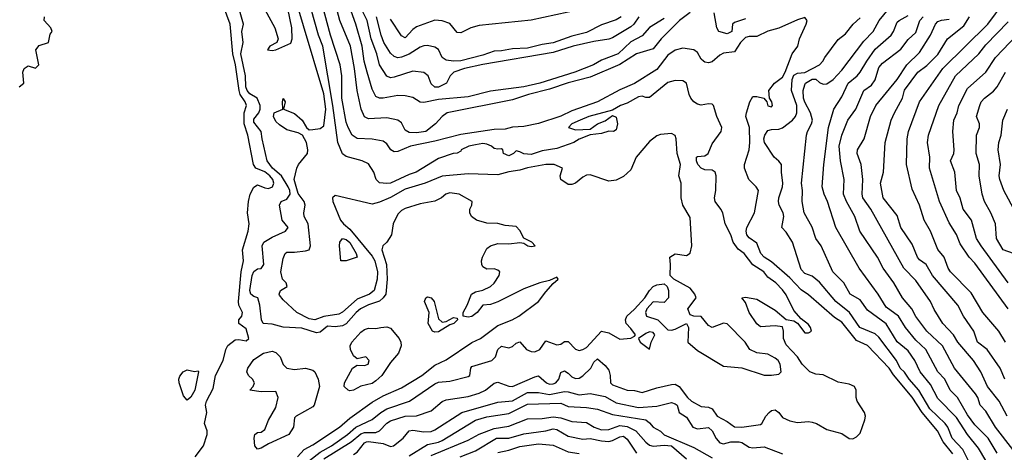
# Model space of a CAD drawing. Header units: metres. Extents: x -46681 to -43747, y -240911 to -237677.
# Tile 811 of 1056: x -44951 to -44818, y -239273 to -239215. Entities that reach past the tile are written whole.
import ezdxf

# ---------------------------------------------------------------- set-up
doc = ezdxf.new("R2010")
doc.units = ezdxf.units.M
doc.layers.add('CONTOUR_INDEX', color=1, linetype='Continuous')
doc.layers.add('CONTOUR_INTER', color=3, linetype='Continuous')

msp = doc.modelspace()

# ---------------------------------------------------------------- linework, layer by layer
at = {"layer": 'CONTOUR_INDEX'}
for points, elevation in [([(-44817.97, -239258.52), (-44818.86, -239257.02), (-44821.02, -239254.52), (-44822.6, -239251.87), (-44825.38, -239249.02), (-44825.72, -239248.52), (-44826.24, -239247.02), (-44827.1, -239246), (-44828.1, -239243.52), (-44828.97, -239242.02), (-44829.57, -239240.02), (-44830.6, -239237.84), (-44831.34, -239234.52), (-44831.24, -239231.02), (-44831.09, -239230.02), (-44829.6, -239226.04), (-44826.43, -239221.52), (-44820.37, -239215.52), (-44815.92, -239209.52)], 75), ([(-44918.1, -239213.53), (-44916.76, -239216.02), (-44916.29, -239217.52), (-44916.48, -239218.02), (-44917.4, -239218.52), (-44917.72, -239219.02), (-44917.1, -239219.11), (-44916.62, -239219.02), (-44914.6, -239218.11), (-44914.41, -239217.52), (-44914.45, -239216.02), (-44915.59, -239210.52)], 65), ([(-44913.68, -239274.02), (-44912.76, -239273.02), (-44911.6, -239272.42), (-44907.98, -239270.02), (-44906.6, -239268.8), (-44903.6, -239266.62), (-44902.1, -239265.76), (-44899.6, -239264.72), (-44896.86, -239263.02), (-44895.1, -239261.65), (-44893.6, -239260.93), (-44890.1, -239258.58), (-44888.92, -239258.02), (-44886.6, -239256.29), (-44884.65, -239255.52), (-44883.74, -239255.02), (-44881.1, -239253.04), (-44880.1, -239251.7), (-44879.1, -239250.58), (-44878.42, -239250.02), (-44878.6, -239249.72), (-44879.6, -239250.19), (-44880.91, -239250.52), (-44883.1, -239251.33), (-44886.6, -239253.07), (-44887.6, -239253.44), (-44888.6, -239253.52), (-44889.4, -239254.52), (-44890.1, -239255.06), (-44890.6, -239255.14), (-44891.26, -239255.02), (-44891.29, -239254.52), (-44890.72, -239253.52), (-44890.16, -239252.02), (-44889.6, -239251.73), (-44888.6, -239251.51), (-44887.6, -239251.02), (-44887.1, -239250.53), (-44886.41, -239249.52), (-44886.34, -239249.02), (-44886.6, -239248.77), (-44887.1, -239248.61), (-44888.1, -239248.64), (-44888.6, -239248.35), (-44888.76, -239248.02), (-44888.8, -239247.52), (-44888.67, -239247.02), (-44888.1, -239245.86), (-44887.59, -239245.52), (-44886.6, -239245.18), (-44885.1, -239245.25), (-44883.6, -239245.04), (-44883.1, -239245.15), (-44882.56, -239245.52), (-44882.1, -239245.61), (-44881.56, -239245.52), (-44882, -239245.02), (-44883.1, -239244.45), (-44883.6, -239243.41), (-44884.1, -239242.89), (-44885.6, -239242.73), (-44886.6, -239242.46), (-44888.1, -239242.42), (-44889.48, -239242.02), (-44890.16, -239241.52), (-44890.4, -239241.02), (-44890.39, -239240.52), (-44890.12, -239240.02), (-44890.07, -239239.52), (-44891.84, -239238.52), (-44893.1, -239238.35), (-44893.62, -239238.52), (-44894.22, -239239.02), (-44895.1, -239239.44), (-44897.1, -239239.8), (-44899.1, -239240.46), (-44899.6, -239240.73), (-44900.1, -239241.24), (-44900.74, -239242.52), (-44900.96, -239244.02), (-44901.6, -239245), (-44902.16, -239245.52), (-44902.28, -239246.02), (-44901.64, -239248.02), (-44901.54, -239250.02), (-44901.75, -239252.02), (-44902.1, -239252.54), (-44902.6, -239252.97), (-44904.1, -239253.47), (-44905.14, -239254.02), (-44905.75, -239254.52), (-44907.1, -239256.03), (-44907.6, -239256.31), (-44908.6, -239256.46), (-44909.6, -239256.38), (-44910.6, -239257.17), (-44911.1, -239257.26), (-44913.1, -239256.64), (-44915.6, -239256.49), (-44917.1, -239256.09), (-44918.3, -239256.02), (-44918.55, -239255.52), (-44918.76, -239253.52), (-44919.06, -239252.52), (-44919.6, -239252.35), (-44920, -239252.02), (-44920.1, -239251.52), (-44919.81, -239249.52), (-44919.6, -239248.97), (-44919.1, -239248.63), (-44918.6, -239248.58), (-44918.23, -239248.02), (-44918.45, -239245.52), (-44918.23, -239245.02), (-44917.1, -239244.31), (-44915.28, -239243.52), (-44914.94, -239243.02), (-44915.74, -239242.02), (-44916.12, -239240.02), (-44915.87, -239239.52), (-44915.1, -239239.2), (-44914.67, -239238.52), (-44914.71, -239238.02), (-44914.94, -239237.52), (-44915.84, -239236.02), (-44917.07, -239235.02), (-44917.77, -239234.02), (-44918.47, -239231.02), (-44918.59, -239230.02), (-44919.6, -239228.8), (-44919.6, -239228.38), (-44918.92, -239227.52), (-44918.73, -239227.02), (-44918.72, -239226.52), (-44919.13, -239225.52), (-44920.1, -239224.93), (-44920.5, -239224.52), (-44920.64, -239224.02), (-44920.69, -239222.52), (-44921.32, -239219.52), (-44921.02, -239218.02), (-44921.2, -239216.52), (-44920.98, -239215.52), (-44921.82, -239212.52)], 65), ([(-44864.1, -239214.76), (-44866.1, -239215.96), (-44867.1, -239217.12), (-44868.6, -239217.93), (-44870.34, -239219.52), (-44872.6, -239220.4), (-44873.67, -239221.02), (-44876.17, -239222.02), (-44880.91, -239223.52), (-44883.07, -239224.02), (-44887.6, -239224.61), (-44890.6, -239225.35), (-44894.6, -239225.7), (-44896.6, -239226.12), (-44897.1, -239226.09), (-44898.1, -239225.43), (-44899.1, -239225.21), (-44900.1, -239225.19), (-44902.1, -239225.54), (-44902.6, -239225.53), (-44903.1, -239225.31), (-44903.6, -239224.33), (-44904.25, -239222.02), (-44904.65, -239220.52), (-44904.92, -239218.52), (-44905.78, -239215.52), (-44906.89, -239212.52)], 70), ([(-44820.6, -239274.52), (-44821.6, -239272.84), (-44823.09, -239271.02), (-44824.6, -239268.72), (-44827.1, -239266.14), (-44828.1, -239264.25), (-44829.48, -239262.52), (-44830.24, -239261.02), (-44831.1, -239259.69), (-44832.6, -239258.5), (-44834.1, -239256.05), (-44836.6, -239254.2), (-44837.6, -239252.81), (-44838.95, -239252.02), (-44839.82, -239250.52), (-44841.29, -239249.02), (-44842.88, -239245.52), (-44843.62, -239244.52), (-44844.1, -239242.97), (-44845.2, -239241.02), (-44845.46, -239239.52), (-44845.4, -239238.02), (-44845.55, -239237.02), (-44844.85, -239230.52), (-44844.75, -239230.02), (-44844.17, -239229.02), (-44844.07, -239228.52), (-44844.33, -239227.52), (-44845.1, -239226.09), (-44845.27, -239225.52), (-44845.31, -239224.52), (-44845.1, -239223.72), (-44844.98, -239223.52), (-44844.1, -239222.96), (-44843.6, -239222.95), (-44843.1, -239223.41), (-44842.6, -239223.65), (-44842.1, -239223.59), (-44841.27, -239223.02), (-44840.1, -239221.76), (-44837.1, -239217.82), (-44835.85, -239216.52), (-44835.04, -239215.02), (-44833.77, -239213.52)], 70), ([(-44896.35, -239252.52), (-44896.1, -239252.38), (-44895.6, -239252.51), (-44895.22, -239253.02), (-44894.6, -239255.38), (-44894.1, -239255.83), (-44893.6, -239255.71), (-44892.6, -239255.19), (-44892.1, -239255.28), (-44892.06, -239255.52), (-44892.56, -239256.02), (-44893.1, -239256.2), (-44894.6, -239257.11), (-44895.1, -239257.19), (-44895.42, -239257.02), (-44896.01, -239256.02), (-44895.9, -239254.52), (-44896.49, -239253.02), (-44896.35, -239252.52)], 65), ([(-44902.43, -239256.52), (-44901.6, -239256.43), (-44901.1, -239256.65), (-44899.94, -239258.02), (-44899.7, -239258.52), (-44899.66, -239259.02), (-44900.04, -239260.02), (-44901.1, -239261.26), (-44902.29, -239263.02), (-44903.1, -239263.77), (-44903.6, -239264.09), (-44905.1, -239264.47), (-44906.1, -239265.02), (-44906.6, -239265.1), (-44906.83, -239265.02), (-44907.35, -239264.52), (-44907.33, -239264.02), (-44906.25, -239262.02), (-44905.6, -239261.65), (-44904.6, -239261.66), (-44904.12, -239261.52), (-44904.01, -239261.02), (-44904.45, -239260.52), (-44905.6, -239260.76), (-44906.1, -239260.37), (-44906.5, -239259.52), (-44906.55, -239259.02), (-44906.31, -239258.52), (-44905.1, -239257.19), (-44904.6, -239256.82), (-44904.1, -239256.65), (-44903.1, -239256.68), (-44902.43, -239256.52)], 65), ([(-44918.26, -239260.02), (-44917.1, -239259.76), (-44916.6, -239259.92), (-44916.03, -239260.52), (-44915.6, -239261.53), (-44915.1, -239262.05), (-44914.1, -239262.23), (-44912.6, -239262.04), (-44911.6, -239262.3), (-44911.34, -239262.52), (-44910.88, -239263.52), (-44910.71, -239264.52), (-44911.41, -239267.02), (-44911.6, -239267.26), (-44913.85, -239268.52), (-44914.1, -239268.77), (-44914.24, -239270.02), (-44914.84, -239271.02), (-44917.6, -239272.27), (-44918.6, -239272.86), (-44919.1, -239273), (-44919.46, -239272.52), (-44919.55, -239271.52), (-44919.44, -239271.02), (-44919.1, -239270.74), (-44918.6, -239270.67), (-44918.1, -239270.33), (-44917.6, -239269.06), (-44916.6, -239267.36), (-44916.28, -239266.02), (-44916.6, -239265.21), (-44918.6, -239265.26), (-44920.1, -239265.02), (-44919.65, -239264.52), (-44919.49, -239264.02), (-44919.76, -239263.52), (-44920.31, -239263.02), (-44920.51, -239262.52), (-44920.37, -239262.02), (-44919.6, -239260.85), (-44918.26, -239260.02)], 65), ([(-44895.6, -239273.86), (-44890.6, -239271.79), (-44889.1, -239270.97), (-44887.1, -239270.21), (-44885.1, -239269.87), (-44882.6, -239268.91), (-44880.6, -239268.84), (-44879.1, -239268.62), (-44878.1, -239268.77), (-44876.6, -239269.26), (-44874.6, -239269.4), (-44873.56, -239270.02), (-44872.6, -239270.37), (-44871.6, -239270.33), (-44870.1, -239269.81), (-44869.1, -239269.93), (-44867.94, -239270.52), (-44866.6, -239272.06), (-44866.1, -239272.45), (-44865.6, -239272.57), (-44864.1, -239272.45), (-44863.1, -239272.52), (-44861.1, -239274.28)], 70)]:
    msp.add_lwpolyline(points, dxfattribs=dict(at, elevation=elevation))
at = {"layer": 'CONTOUR_INTER'}
for points, elevation in [([(-44912.05, -239274.52), (-44910.6, -239273.38), (-44909.1, -239272.52), (-44906.93, -239271.02), (-44905.8, -239270.02), (-44903.6, -239268.98), (-44902.42, -239268.02), (-44901.6, -239267.55), (-44898.54, -239266.52), (-44895.1, -239264.15), (-44894.6, -239263.95), (-44893.1, -239263.78), (-44890.6, -239263.18), (-44890.4, -239263.02), (-44890.26, -239262.02), (-44890.1, -239261.81), (-44887.42, -239261.02), (-44886.93, -239260.52), (-44886.6, -239259.5), (-44886.1, -239259.07), (-44885.1, -239259.27), (-44884.6, -239259.13), (-44884.1, -239258.66), (-44883.6, -239258.46), (-44882.72, -239259.52), (-44882.1, -239259.79), (-44881.6, -239259.83), (-44880.9, -239259.52), (-44880.1, -239258.36), (-44878.6, -239258.9), (-44878.1, -239258.79), (-44877.6, -239258.45), (-44877.1, -239258.43), (-44876.1, -239259.49), (-44875.6, -239259.65), (-44875.1, -239259.53), (-44874.6, -239259.23), (-44872.6, -239257.04), (-44871.6, -239257.28), (-44870.1, -239258.12), (-44868.6, -239257.97), (-44868.1, -239257.69), (-44868, -239257.52), (-44868.6, -239256.68), (-44869.26, -239256.02), (-44869.33, -239255.52), (-44869.17, -239255.02), (-44868.1, -239254.07), (-44866.72, -239252.52), (-44866.08, -239251.52), (-44865.59, -239251.02), (-44865.1, -239250.75), (-44864.1, -239250.63), (-44863.7, -239251.02), (-44863.52, -239251.52), (-44863.54, -239252.52), (-44864.1, -239253.14), (-44865.6, -239253.07), (-44866.43, -239254.02), (-44866.65, -239254.52), (-44866.51, -239255.02), (-44864.97, -239255.52), (-44863.6, -239256.87), (-44863.1, -239256.91), (-44862.6, -239256.75), (-44861.1, -239255.99), (-44860.82, -239256.52), (-44860.91, -239258.52), (-44859.6, -239259.64), (-44856.1, -239261.77), (-44853.6, -239261.98), (-44850.6, -239262.97), (-44849.6, -239263), (-44848.6, -239262.85), (-44848.27, -239262.52), (-44848.42, -239261.52), (-44848.7, -239261.02), (-44849.1, -239260.68), (-44850.1, -239260.14), (-44851.6, -239259.97), (-44852.51, -239259.52), (-44853.17, -239258.52), (-44855.6, -239256.05), (-44856.1, -239255.96), (-44857.6, -239256.55), (-44858.1, -239256.27), (-44859.1, -239255.06), (-44860.1, -239255.01), (-44860.6, -239254.81), (-44860.89, -239254.02), (-44859.8, -239252.52), (-44859.95, -239252.02), (-44860.6, -239251.24), (-44862.78, -239250.02), (-44863.29, -239249.52), (-44863.23, -239248.02), (-44863.36, -239247.02), (-44862.6, -239246.59), (-44861.1, -239246.81), (-44860.6, -239246.48), (-44860.37, -239245.52), (-44860.6, -239241.69), (-44861.59, -239240.02), (-44861.82, -239239.02), (-44861.8, -239237.02), (-44862.12, -239236.02), (-44861.9, -239234.52), (-44862.34, -239233.02), (-44862.47, -239231.02), (-44862.6, -239230.58), (-44863.1, -239230.29), (-44864.6, -239230.43), (-44865.1, -239230.64), (-44866.1, -239231.38), (-44867.9, -239233.52), (-44868.6, -239235.23), (-44869.6, -239236.14), (-44870.6, -239236.64), (-44871.6, -239236.74), (-44874.1, -239235.91), (-44874.6, -239235.96), (-44875.1, -239236.2), (-44876.1, -239237.02), (-44876.6, -239237.19), (-44877.1, -239237.2), (-44878.09, -239236.52), (-44878.19, -239236.02), (-44877.84, -239235.02), (-44879, -239234.52), (-44880.1, -239234.49), (-44882.6, -239234.97), (-44883.6, -239235.29), (-44885.1, -239235.48), (-44886.6, -239235.91), (-44890.6, -239235.75), (-44894.1, -239236.1), (-44896.42, -239237.02), (-44899.1, -239237.83), (-44901.1, -239238.97), (-44902.6, -239239.6), (-44903.6, -239239.88), (-44908.6, -239238.7), (-44908.94, -239239.02), (-44908.9, -239239.52), (-44907.87, -239242.02), (-44907.46, -239242.52), (-44906.6, -239243.23), (-44903.6, -239246.91), (-44903.23, -239247.52), (-44902.85, -239249.02), (-44902.91, -239250.02), (-44903.3, -239251.52), (-44903.94, -239252.02), (-44905.6, -239252.71), (-44907.6, -239254.49), (-44908.1, -239254.75), (-44910.1, -239255.05), (-44911.35, -239255.52), (-44912.1, -239255.39), (-44913.76, -239254.52), (-44915.6, -239252.8), (-44916.1, -239252.16), (-44916.15, -239252.02), (-44915.96, -239251.52), (-44915.07, -239251.02), (-44915.2, -239250.52), (-44915.7, -239250.02), (-44915.95, -239249.02), (-44915.6, -239247.23), (-44915.34, -239246.52), (-44915.1, -239246.35), (-44914.1, -239246.37), (-44912.6, -239246.17), (-44912.1, -239246.02), (-44911.94, -239245.52), (-44912.24, -239242.52), (-44912.76, -239241.52), (-44912.84, -239241.02), (-44912.66, -239240.02), (-44912.77, -239239.52), (-44913.6, -239238.41), (-44914.13, -239236.52), (-44913.78, -239235.02), (-44913.53, -239234.52), (-44912.33, -239233.02), (-44912.27, -239232.52), (-44912.44, -239231.52), (-44912.98, -239230.52), (-44913.6, -239230.22), (-44915.1, -239229.8), (-44916.1, -239229.16), (-44916.6, -239228.69), (-44916.9, -239228.02), (-44916.84, -239227.52), (-44915.66, -239227.02), (-44915.7, -239226.02), (-44915.6, -239225.57), (-44915.35, -239226.02), (-44915.55, -239227.02), (-44914.1, -239227.59), (-44913.06, -239228.52), (-44912.44, -239229.52), (-44912.1, -239229.81), (-44911.6, -239229.78), (-44910.6, -239229.64), (-44910.1, -239229.28), (-44909.86, -239227.02), (-44910.1, -239224.95), (-44915.63, -239206.52)], 66), ([(-44927.53, -239274.02), (-44926.4, -239272.52), (-44925.88, -239271.02), (-44925.91, -239270.52), (-44926.23, -239269.52), (-44925.95, -239268.02), (-44926.11, -239267.02), (-44926, -239266.52), (-44925.1, -239264.78), (-44924.77, -239263.02), (-44923.72, -239261.02), (-44923.36, -239259.52), (-44923.1, -239258.97), (-44922.1, -239258.23), (-44921.6, -239258.15), (-44920.6, -239258.35), (-44920.25, -239258.02), (-44920.6, -239256.72), (-44921.6, -239256.02), (-44921.6, -239255.52), (-44921.2, -239255.02), (-44921.12, -239254.52), (-44921.59, -239253.52), (-44921.65, -239253.02), (-44921.31, -239249.02), (-44921, -239247.52), (-44921.1, -239246.02), (-44920.36, -239243.52), (-44920.22, -239242.52), (-44920.45, -239241.02), (-44920.32, -239239.52), (-44920.06, -239238.52), (-44919.6, -239237.56), (-44919.1, -239237.25), (-44918.1, -239237.68), (-44917.6, -239237.74), (-44917.04, -239237.52), (-44916.86, -239237.02), (-44917, -239236.52), (-44917.42, -239236.02), (-44918.1, -239235.48), (-44919.29, -239235.02), (-44919.64, -239234.52), (-44920.39, -239230.52), (-44920.9, -239229.02), (-44920.91, -239227.52), (-44920.59, -239226.52), (-44920.75, -239226.02), (-44921.43, -239225.02), (-44921.55, -239224.52), (-44922.08, -239221.02), (-44922.44, -239219.52), (-44922.76, -239215.52), (-44924.6, -239210.62)], 64), ([(-44910.1, -239274.3), (-44906.42, -239272.02), (-44905.1, -239270.93), (-44904.6, -239270.75), (-44903.1, -239270.73), (-44902.6, -239270.49), (-44901.6, -239269.48), (-44901.1, -239269.18), (-44899.1, -239268.54), (-44897.6, -239268.49), (-44895.6, -239267.81), (-44894.1, -239266.53), (-44893.6, -239266.32), (-44890.6, -239265.87), (-44889.1, -239265.42), (-44888.25, -239265.02), (-44887.1, -239264.05), (-44886.6, -239263.95), (-44885.1, -239264.48), (-44884.6, -239264.52), (-44881.6, -239263.2), (-44881.1, -239263.09), (-44880, -239264.02), (-44879.6, -239264.21), (-44879.1, -239264.16), (-44878.75, -239264.02), (-44878.35, -239263.52), (-44878.1, -239262.62), (-44877.6, -239262.41), (-44877.1, -239262.7), (-44876.6, -239263.2), (-44876.1, -239263.43), (-44875.6, -239263.39), (-44875.1, -239263.09), (-44874.03, -239262.02), (-44873.6, -239261.23), (-44873.1, -239260.77), (-44872.1, -239261.68), (-44871.6, -239262.32), (-44871.39, -239263.02), (-44871.35, -239264.02), (-44871.1, -239264.28), (-44869.1, -239265.01), (-44868.1, -239265.05), (-44867.1, -239265.31), (-44865.1, -239264.68), (-44863.1, -239264.23), (-44862.6, -239264.22), (-44862.1, -239264.5), (-44860.96, -239266.02), (-44860.42, -239266.52), (-44859.1, -239267.22), (-44858.1, -239267.29), (-44857.61, -239267.52), (-44856.94, -239268.52), (-44855.6, -239269.24), (-44854.6, -239269.95), (-44853.6, -239270), (-44851.1, -239269.65), (-44850.9, -239269.52), (-44850.35, -239268.52), (-44849.93, -239268.02), (-44849.6, -239267.76), (-44849.1, -239267.69), (-44848.6, -239268.02), (-44848.1, -239268.69), (-44847.1, -239269.16), (-44846.1, -239269.4), (-44844.6, -239269.23), (-44844.1, -239269.32), (-44843.51, -239269.52), (-44842.1, -239270.34), (-44840.1, -239270.87), (-44839.1, -239271.57), (-44838.6, -239271.6), (-44838.1, -239271.34), (-44837.6, -239270.83), (-44836.97, -239269.02), (-44836.91, -239268.52), (-44837.02, -239268.02), (-44838, -239266.52), (-44838.17, -239266.02), (-44838.17, -239265.02), (-44838.39, -239264.52), (-44839.1, -239264.19), (-44840.6, -239263.91), (-44842.6, -239262.96), (-44843.6, -239262.85), (-44844.4, -239262.52), (-44845.45, -239261.52), (-44846.1, -239260.5), (-44847.6, -239258.89), (-44847.97, -239258.02), (-44847.96, -239257.02), (-44848.1, -239256.45), (-44849.1, -239256.31), (-44851.1, -239256.46), (-44851.6, -239256.03), (-44852.63, -239254.52), (-44853.1, -239253.14), (-44853.6, -239252.51), (-44853.1, -239252.42), (-44851.6, -239252.71), (-44849.1, -239254.21), (-44847.6, -239255.46), (-44846.6, -239255.65), (-44846.1, -239255.94), (-44845.1, -239257.27), (-44844.6, -239257.24), (-44844.2, -239257.02), (-44844.34, -239256.52), (-44844.6, -239256.15), (-44845.6, -239255.38), (-44846.6, -239254.25), (-44847.6, -239252.13), (-44848.1, -239251.43), (-44849.02, -239250.52), (-44850.1, -239249.72), (-44850.65, -239249.02), (-44852.1, -239248.06), (-44853.29, -239246.52), (-44854.1, -239245.94), (-44854.8, -239245.02), (-44855.08, -239244.02), (-44855.88, -239242.52), (-44856.18, -239241.02), (-44856.43, -239240.52), (-44857.23, -239239.52), (-44857.29, -239239.02), (-44857.13, -239238.02), (-44857.08, -239236.02), (-44857.2, -239235.52), (-44857.6, -239235.26), (-44858.6, -239235.24), (-44859.1, -239234.99), (-44859.57, -239234.52), (-44859.74, -239234.02), (-44859.73, -239233.52), (-44859.6, -239233.4), (-44858.6, -239233.32), (-44858.16, -239233.02), (-44857.6, -239231.72), (-44856.38, -239230.02), (-44856.32, -239229.52), (-44857.01, -239228.02), (-44857.43, -239226.52), (-44857.6, -239226.35), (-44858.1, -239226.31), (-44859.1, -239226.48), (-44859.6, -239226.34), (-44860.1, -239226.02), (-44860.52, -239225.52), (-44860.75, -239225.02), (-44861.07, -239223.52), (-44861.6, -239223.19), (-44862.6, -239223.14), (-44863.6, -239223.42), (-44866.1, -239225.43), (-44866.6, -239225.46), (-44867.1, -239225.27), (-44867.6, -239225.35), (-44869.1, -239226.21), (-44870.01, -239226.52), (-44871.1, -239227.15), (-44874.29, -239228.02), (-44875.45, -239228.52), (-44876.57, -239229.02), (-44877.02, -239229.52), (-44876.1, -239229.8), (-44874.1, -239229.71), (-44873.1, -239228.99), (-44872.1, -239228.61), (-44871.1, -239227.86), (-44870.6, -239228.1), (-44870.4, -239229.02), (-44870.6, -239229.8), (-44870.98, -239230.02), (-44871.6, -239230.01), (-44872.6, -239230.29), (-44874.1, -239230.48), (-44875.6, -239231.08), (-44876.34, -239231.52), (-44878.6, -239232.36), (-44880.6, -239232.65), (-44882.1, -239233.15), (-44883.1, -239233.08), (-44883.6, -239232.78), (-44884.1, -239232.65), (-44884.46, -239233.02), (-44885.1, -239233.34), (-44885.83, -239233.02), (-44885.92, -239232.52), (-44886.1, -239232.37), (-44886.6, -239232.43), (-44887.1, -239232.33), (-44887.43, -239232.02), (-44888.1, -239231.76), (-44888.6, -239231.68), (-44889.6, -239231.83), (-44890.53, -239232.02), (-44891.56, -239232.52), (-44891.6, -239232.68), (-44892.1, -239232.97), (-44892.63, -239233.02), (-44894.6, -239233.68), (-44897.63, -239235.52), (-44898.6, -239235.85), (-44901.1, -239237.03), (-44901.6, -239237.08), (-44902.6, -239236.96), (-44903.04, -239236.52), (-44903.35, -239235.52), (-44904.1, -239234.43), (-44904.95, -239234.02), (-44907.1, -239233.44), (-44907.6, -239233.08), (-44908.23, -239231.52), (-44908.89, -239226.52), (-44910.26, -239218.52), (-44910.82, -239217.02), (-44911.81, -239213.52)], 67), ([(-44825.1, -239273.64), (-44826.39, -239272.02), (-44827.15, -239270.52), (-44829.24, -239268.02), (-44830.6, -239265.97), (-44833.1, -239262.96), (-44833.69, -239262.02), (-44836.6, -239258.97), (-44838.1, -239258.32), (-44840.1, -239255.84), (-44841.1, -239255.18), (-44844.6, -239252.12), (-44845.6, -239251.45), (-44847.1, -239249.84), (-44849.6, -239247.67), (-44850.6, -239247.02), (-44851.03, -239246.52), (-44851.6, -239245.14), (-44852.6, -239244.42), (-44852.91, -239244.02), (-44853.04, -239243.52), (-44852.94, -239243.02), (-44851.9, -239241.02), (-44851.37, -239238.02), (-44851.69, -239237.52), (-44852.67, -239236.52), (-44853.27, -239235.02), (-44853.26, -239234.52), (-44852.63, -239232.52), (-44852.54, -239231.52), (-44852.58, -239229.52), (-44853.07, -239228.02), (-44852.96, -239227.52), (-44852.54, -239226.02), (-44852.1, -239225.32), (-44851.6, -239225.29), (-44850.62, -239225.52), (-44850.21, -239226.02), (-44850.1, -239226.58), (-44849.6, -239226.69), (-44849.48, -239226.52), (-44849.54, -239226.02), (-44849.89, -239225.52), (-44849.94, -239224.52), (-44849.19, -239223.52), (-44848.1, -239222.7), (-44847.73, -239222.02), (-44846.8, -239219.52), (-44846.03, -239218.52), (-44845.81, -239217.52), (-44844.91, -239215.52), (-44844.76, -239215.02), (-44845.1, -239214.64), (-44846.1, -239214.93), (-44848.6, -239216.06), (-44850.1, -239216.49), (-44851.6, -239217.21), (-44852.6, -239217.18), (-44853.1, -239217.35), (-44853.81, -239218.02), (-44854.6, -239219.29), (-44856.1, -239219.43), (-44856.6, -239219.7), (-44857.6, -239220.62), (-44858.1, -239220.77), (-44858.6, -239220.67), (-44858.78, -239220.52), (-44859.1, -239220.24), (-44859.6, -239219.38), (-44860.1, -239218.98), (-44861.6, -239218.79), (-44862.6, -239219.05), (-44863.6, -239219.73), (-44865.1, -239221.67), (-44868.1, -239223.55), (-44870.1, -239224.4), (-44873.1, -239226.05), (-44876.6, -239227.23), (-44878.1, -239227.95), (-44881.1, -239228.97), (-44883.1, -239229.36), (-44884.6, -239229.47), (-44885.6, -239229.73), (-44887.1, -239229.75), (-44891.6, -239230.43), (-44895.1, -239231.34), (-44898.41, -239232.02), (-44900.1, -239232.73), (-44900.6, -239232.79), (-44901.07, -239232.52), (-44901.6, -239231.7), (-44902.1, -239231.36), (-44903.6, -239231.07), (-44905.6, -239230.99), (-44906.29, -239230.52), (-44906.84, -239229.52), (-44907.1, -239228.79), (-44907.68, -239225.52), (-44907.7, -239222.52), (-44907.9, -239221.02), (-44909.23, -239217.02), (-44910.28, -239213.02)], 68), ([(-44860.6, -239213.96), (-44862.05, -239215.02), (-44864.52, -239217.52), (-44865.6, -239218.87), (-44867.87, -239219.52), (-44870.1, -239220.99), (-44874.1, -239222.69), (-44877.1, -239223.47), (-44879.6, -239224.33), (-44882.46, -239225.02), (-44884.6, -239225.76), (-44893.43, -239227.52), (-44894.1, -239228), (-44895, -239229.02), (-44896.35, -239230.02), (-44897.6, -239230.22), (-44898.6, -239230.18), (-44899.1, -239229.85), (-44899.6, -239228.87), (-44900.1, -239228.5), (-44901.6, -239228.2), (-44904.1, -239228.33), (-44904.6, -239228.04), (-44905.08, -239227.02), (-44905.62, -239224.52), (-44905.97, -239221.52), (-44906.53, -239218.52), (-44907.97, -239215.02), (-44908.61, -239212.52)], 69), ([(-44867.55, -239214.52), (-44868.19, -239215.52), (-44868.6, -239215.9), (-44871.1, -239217.36), (-44871.6, -239217.57), (-44873.6, -239217.86), (-44876.4, -239218.52), (-44879.1, -239219.37), (-44888.6, -239220.99), (-44891.1, -239221.54), (-44892.53, -239222.02), (-44893.05, -239222.52), (-44893.52, -239223.52), (-44894.6, -239224.04), (-44895.1, -239224.05), (-44895.6, -239223.59), (-44896.01, -239222.52), (-44896.6, -239222.05), (-44898.1, -239221.89), (-44900.6, -239222.7), (-44901.1, -239222.77), (-44901.6, -239222.58), (-44902.59, -239221.02), (-44902.96, -239219.52), (-44903.71, -239217.52), (-44904.27, -239215.02), (-44905.5, -239212.52)], 71), ([(-44872.1, -239212.82), (-44882.1, -239214.97), (-44889.1, -239215.72), (-44890.25, -239216.02), (-44891.6, -239216.72), (-44892.1, -239216.66), (-44893.1, -239215.46), (-44894.1, -239215.09), (-44895.1, -239215), (-44897.6, -239215.9), (-44898.1, -239216.25), (-44899.1, -239217.36), (-44899.6, -239217.11), (-44901.1, -239214.85)], 73), ([(-44951.32, -239224.02), (-44950.68, -239223.52), (-44950.79, -239222.02), (-44950.62, -239221.52), (-44950.1, -239221.15), (-44949.1, -239221.47), (-44948.65, -239221.02), (-44949.04, -239219.02), (-44948.6, -239218.4), (-44947.32, -239218.02), (-44947.1, -239216.89), (-44946.85, -239216.52), (-44947.01, -239216.02), (-44947.93, -239215.02), (-44947.87, -239214.52)], 63), ([(-44869.94, -239214.52), (-44870.6, -239214.96), (-44872.6, -239215.62), (-44874.6, -239216.65), (-44876.6, -239217.13), (-44879.1, -239218.06), (-44880.6, -239218.26), (-44882.6, -239218.79), (-44884.6, -239218.86), (-44886.1, -239219.15), (-44887.1, -239219.16), (-44888.6, -239219.71), (-44891.6, -239220.48), (-44892.6, -239220.54), (-44893.6, -239220.4), (-44894.1, -239220.03), (-44894.6, -239218.97), (-44895.1, -239218.63), (-44896.1, -239218.43), (-44896.6, -239218.47), (-44897.1, -239218.66), (-44898.6, -239219.59), (-44899.6, -239220.01), (-44900.1, -239220.07), (-44900.6, -239219.89), (-44901.1, -239219.47), (-44902.01, -239218.02), (-44902.37, -239217.02), (-44903, -239214.52)], 72), ([(-44853.1, -239214.82), (-44854.6, -239215.3), (-44854.87, -239215.52), (-44854.98, -239216.52), (-44855.6, -239216.83), (-44856.73, -239216.52), (-44856.99, -239216.02), (-44857.34, -239214.02)], 69), ([(-44821.75, -239277.02), (-44823.73, -239273.02), (-44825.17, -239271.52), (-44825.74, -239270.02), (-44826.1, -239269.53), (-44828.2, -239267.52), (-44829.67, -239265.02), (-44830.99, -239263.52), (-44831.6, -239262.6), (-44832.19, -239262.02), (-44832.71, -239261.02), (-44835.1, -239257.86), (-44835.6, -239257.4), (-44837.65, -239256.52), (-44839.06, -239254.52), (-44840.92, -239253.02), (-44843.1, -239250.4), (-44844.1, -239249.59), (-44845.1, -239249.23), (-44845.6, -239248.68), (-44846.75, -239245.02), (-44847.6, -239243.63), (-44848.18, -239243.02), (-44847.94, -239241.52), (-44848.02, -239241.02), (-44848.56, -239240.02), (-44848.63, -239239.52), (-44848.62, -239239.02), (-44848.12, -239237.52), (-44848.06, -239237.02), (-44848.26, -239235.52), (-44848.26, -239234.52), (-44848.6, -239234.06), (-44849.24, -239233.52), (-44850.53, -239231.52), (-44850.64, -239231.02), (-44850.5, -239230.52), (-44850.1, -239229.91), (-44849.6, -239229.76), (-44848.6, -239229.72), (-44848.1, -239229.53), (-44846.77, -239228.52), (-44846.37, -239228.02), (-44846.18, -239227.52), (-44846.16, -239226.52), (-44846.9, -239224.52), (-44846.8, -239223.02), (-44846.6, -239222.44), (-44846.1, -239222.14), (-44845.1, -239222.07), (-44843.13, -239221.02), (-44842.64, -239220.52), (-44842.39, -239220.02), (-44840.6, -239217.61), (-44839.6, -239216.85), (-44838.55, -239215.52), (-44837.6, -239214.69)], 69), ([(-44819.08, -239273.52), (-44820.29, -239271.52), (-44822.1, -239269.72), (-44823.1, -239268.35), (-44824.47, -239266.02), (-44825.45, -239265.02), (-44826.16, -239263.52), (-44827.1, -239262.52), (-44828.73, -239259.52), (-44830.1, -239258.25), (-44831.47, -239256.52), (-44832.43, -239255.02), (-44834.1, -239253.77), (-44835.18, -239252.02), (-44837.76, -239248.52), (-44840.89, -239243.02), (-44842.03, -239239.52), (-44842.49, -239238.52), (-44842.73, -239237.52), (-44842.52, -239234.52), (-44841.91, -239229.52), (-44841.17, -239227.02), (-44840.1, -239225.35), (-44839.24, -239223.52), (-44838.01, -239222.52), (-44837.6, -239222.03), (-44836.73, -239220.52), (-44835.6, -239218.91), (-44833.44, -239217.02), (-44833.09, -239216.52), (-44832.6, -239215.28), (-44832.36, -239215.02), (-44831.1, -239214.34)], 71), ([(-44816.99, -239273.02), (-44819.32, -239270.02), (-44820.6, -239267.83), (-44821.39, -239267.02), (-44821.7, -239266.02), (-44822.04, -239265.52), (-44824.88, -239262.02), (-44826.49, -239259.02), (-44828.58, -239257.02), (-44830.1, -239255.05), (-44830.63, -239254.02), (-44831.89, -239252.52), (-44833.06, -239250.52), (-44834.52, -239248.52), (-44835.28, -239247.02), (-44837.65, -239243.52), (-44838.31, -239241.52), (-44839.46, -239239.52), (-44839.87, -239238.52), (-44839.79, -239236.52), (-44840.25, -239234.02), (-44840.44, -239232.02), (-44840.1, -239230.52), (-44839.27, -239228.52), (-44838.2, -239227.02), (-44837.11, -239224.52), (-44836.1, -239223.76), (-44835.6, -239223.05), (-44835.1, -239221.37), (-44834.6, -239220.82), (-44832.1, -239218.91), (-44831.1, -239217.6), (-44830.1, -239216.67), (-44829.55, -239215.02), (-44829.1, -239214.52)], 72), ([(-44817.74, -239268.52), (-44818.8, -239266.52), (-44820.4, -239264.52), (-44821.28, -239262.52), (-44822.31, -239261.02), (-44824.41, -239258.52), (-44825.01, -239257.52), (-44826.44, -239256.02), (-44827.6, -239254.12), (-44828.1, -239253.02), (-44830.1, -239250.19), (-44831.7, -239248.52), (-44836.16, -239240.52), (-44837.23, -239239.02), (-44837.32, -239238.52), (-44837.23, -239236.52), (-44837.48, -239234.52), (-44838, -239233.02), (-44837.97, -239232.52), (-44837.06, -239231.02), (-44836.22, -239228.02), (-44835.49, -239226.52), (-44832.6, -239222.99), (-44831.31, -239221.02), (-44829.6, -239219.37), (-44828.11, -239217.02), (-44827.43, -239215.52), (-44827.1, -239215.15), (-44826.6, -239214.97), (-44825.6, -239214.87)], 73), ([(-44818.05, -239263.52), (-44818.67, -239262.02), (-44820.46, -239259.52), (-44821.74, -239258.52), (-44822.26, -239257.02), (-44823.66, -239255.02), (-44824.4, -239253.52), (-44827.82, -239249.52), (-44828.71, -239248.02), (-44829.6, -239247.37), (-44829.87, -239247.02), (-44830.6, -239245.28), (-44832.13, -239243.02), (-44832.6, -239241.4), (-44834.49, -239239.02), (-44834.85, -239237.02), (-44834.47, -239235.52), (-44834.22, -239231.52), (-44833.4, -239228.52), (-44832.98, -239227.52), (-44831.87, -239225.52), (-44831.6, -239224.47), (-44829.81, -239222.02), (-44828.6, -239221.13), (-44827.1, -239219.61), (-44825.79, -239217.52), (-44823.6, -239215.77), (-44822.84, -239214.52)], 74), ([(-44817.61, -239254.02), (-44822.1, -239247.86), (-44822.87, -239247.02), (-44824.1, -239245.21), (-44824.6, -239243.95), (-44825.6, -239242.38), (-44826.9, -239239.52), (-44828.22, -239235.02), (-44828.18, -239233.52), (-44828.52, -239231.52), (-44828.37, -239230.52), (-44826.98, -239226.52), (-44824.73, -239222.52), (-44821.55, -239219.52), (-44820.6, -239218.33), (-44817.6, -239215.21)], 76), ([(-44817.6, -239250.48), (-44821.24, -239245.52), (-44821.87, -239244.52), (-44822.57, -239242.02), (-44823.68, -239240.52), (-44824.1, -239239.07), (-44824.6, -239238.02), (-44824.83, -239235.52), (-44825.38, -239234.02), (-44824.96, -239233.02), (-44824.92, -239232.52), (-44825.1, -239230.02), (-44824.95, -239228.52), (-44824.49, -239227.52), (-44824.25, -239226.52), (-44823.1, -239224.21), (-44820.6, -239222.02), (-44819.3, -239220.02), (-44815.49, -239216.02)], 77), ([(-44816.87, -239246.52), (-44818.26, -239246.02), (-44819.18, -239244.52), (-44819.31, -239242.52), (-44819.94, -239241.02), (-44820.81, -239239.52), (-44821.12, -239238.52), (-44821.53, -239236.02), (-44821.48, -239234.52), (-44821.94, -239233.02), (-44821.88, -239230.52), (-44821.46, -239229.52), (-44821.46, -239229.02), (-44821.87, -239228.02), (-44821.44, -239226.52), (-44821.24, -239226.02), (-44820.8, -239225.52), (-44819.6, -239224.61), (-44819.1, -239224.02), (-44817.96, -239222.02)], 78), ([(-44816.55, -239241.02), (-44818.19, -239238.02), (-44818.72, -239236.52), (-44818.82, -239236.02), (-44818.65, -239234.52), (-44818.95, -239232.52), (-44818.87, -239231.52), (-44818.55, -239230.52), (-44818.31, -239228.52), (-44817.68, -239227.02)], 79), ([(-44907.61, -239244.52), (-44907.1, -239244.66), (-44906.6, -239245.06), (-44905.76, -239246.52), (-44905.6, -239247.02), (-44907.1, -239247.53), (-44907.8, -239247.52), (-44908.01, -239245.52), (-44907.95, -239245.02), (-44907.61, -239244.52)], 67), ([(-44866.6, -239257.37), (-44867.57, -239258.02), (-44867.35, -239258.52), (-44866.1, -239259.47), (-44865.88, -239258.52), (-44865.39, -239257.52), (-44865.6, -239257.23), (-44866.1, -239257.14), (-44866.6, -239257.37)], 66), ([(-44929.15, -239262.52), (-44928.6, -239262.25), (-44927.6, -239262.5), (-44927.1, -239262.4), (-44927.04, -239262.52), (-44927.55, -239265.02), (-44928.1, -239265.98), (-44928.6, -239266.38), (-44929.1, -239265.79), (-44929.66, -239264.02), (-44929.71, -239263.52), (-44929.6, -239263.12), (-44929.15, -239262.52)], 64), ([(-44906.1, -239273.69), (-44905.6, -239273.38), (-44904.6, -239272.14), (-44904.33, -239272.02), (-44904.1, -239271.96), (-44902.1, -239272.24), (-44901.1, -239272.61), (-44900.69, -239272.52), (-44899.37, -239271.52), (-44898.6, -239270.51), (-44898.1, -239270.4), (-44896.6, -239270.63), (-44895.6, -239270.58), (-44895.1, -239270.37), (-44891.47, -239268.02), (-44886.6, -239266.65), (-44884.6, -239266.46), (-44882.6, -239265.35), (-44881.1, -239265.34), (-44879.6, -239265.59), (-44877.6, -239265.21), (-44877.1, -239265.24), (-44875.6, -239265.64), (-44874.1, -239265.46), (-44872.1, -239265.85), (-44870.6, -239266.73), (-44867.6, -239267.35), (-44865.1, -239267.16), (-44863.1, -239266.68), (-44862.6, -239266.86), (-44862.37, -239267.02), (-44862.1, -239268.02), (-44861.1, -239268.66), (-44860.25, -239270.02), (-44859.6, -239270.24), (-44858.1, -239270.04), (-44857.6, -239270.49), (-44857.1, -239271.55), (-44856.6, -239272.15), (-44856.1, -239272.28), (-44855.1, -239272), (-44853.95, -239272.02), (-44853.6, -239272.09), (-44852.6, -239272.71), (-44852.1, -239272.8), (-44850.6, -239272.69), (-44848.1, -239273.61)], 68), ([(-44898.6, -239273.88), (-44896.1, -239272.34), (-44894.6, -239272.06), (-44894.1, -239271.82), (-44889.6, -239269.06), (-44888.1, -239268.62), (-44885.1, -239268.18), (-44882.6, -239266.9), (-44878.1, -239266.79), (-44877.1, -239267.24), (-44874.6, -239267.35), (-44873.1, -239267.57), (-44871.1, -239268.32), (-44866.6, -239269.04), (-44866.1, -239269.41), (-44865.6, -239270.01), (-44864.6, -239270.54), (-44864.1, -239271.06), (-44860.1, -239272.77), (-44857.6, -239274.17)], 69), ([(-44891.68, -239274.02), (-44889.6, -239273.23), (-44886.78, -239271.52), (-44885.1, -239271.51), (-44883.1, -239270.9), (-44880.1, -239270.51), (-44879.1, -239270.22), (-44878.6, -239270.31), (-44877.1, -239271.23), (-44875.1, -239271.66), (-44874.1, -239271.57), (-44872.6, -239271.87), (-44871.6, -239271.94), (-44871.1, -239271.83), (-44870.1, -239271.32), (-44869.6, -239271.25), (-44869.1, -239271.63), (-44867.85, -239273.52)], 71), ([(-44886.6, -239273.45), (-44885.1, -239273.14), (-44883.6, -239272.62), (-44881.1, -239272.26), (-44879.1, -239272.47), (-44877.1, -239273.35), (-44875.6, -239273.57)], 72)]:
    msp.add_lwpolyline(points, dxfattribs=dict(at, elevation=elevation))

doc.saveas('drawing.dxf')
